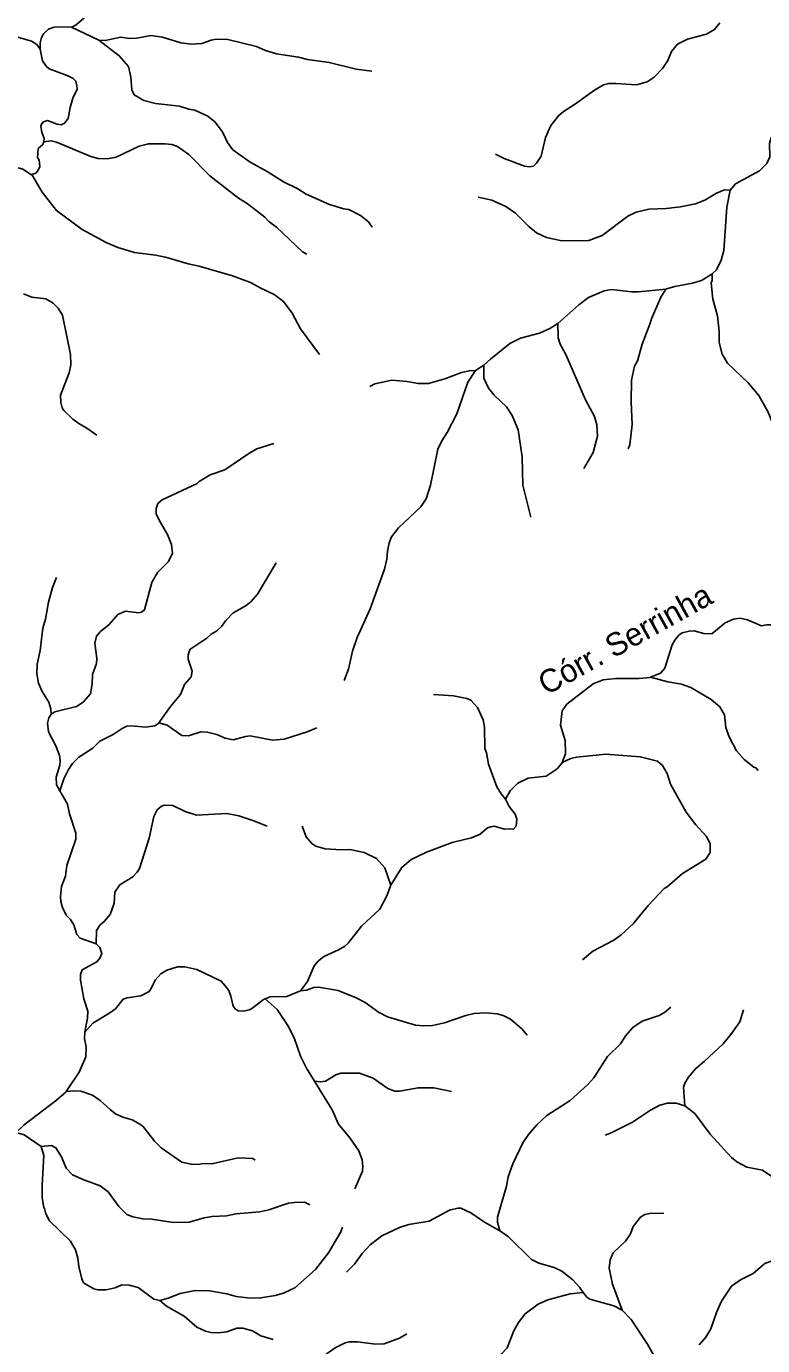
# Model space of a CAD drawing. Extents: x 500 to 555.2, y 9115.7 to 9171.
# Drawn here: x 504.32 to 509.46, y 9134.05 to 9143.26 of the extents above; entities that cross this region are included whole.
import ezdxf
from ezdxf.enums import TextEntityAlignment as Align

# ---------------------------------------------------------------- set-up
doc = ezdxf.new("R2010")
doc.units = 0
doc.header["$LTSCALE"] = 0.064
doc.layers.add('61', color=7, linetype='Continuous')
doc.layers.add('7', color=7, linetype='Continuous', lineweight=25)

msp = doc.modelspace()

# ---------------------------------------------------------------- linework, layer by layer
at = {"layer": '7'}
msp.add_line((507.4544, 9140.8562), (507.5121, 9140.8946), dxfattribs=at)
for points in [[(504.7835, 9143.5318), (504.7727, 9143.4336), (504.7616, 9143.403), (504.7564, 9143.367), (504.7373, 9143.3297), (504.6675, 9143.2695), (504.637, 9143.2549), (504.6357, 9143.2548)], [(502.8542, 9143.412), (502.8891, 9143.4424), (502.9235, 9143.4619), (502.9561, 9143.4585), (503.0448, 9143.4339), (503.1768, 9143.3778), (503.2922, 9143.3451), (503.3952, 9143.3276), (503.4261, 9143.3272), (503.6025, 9143.2914), (503.8938, 9143.275), (504.1004, 9143.2307), (504.3557, 9143.1571), (504.3933, 9143.1335), (504.4178, 9143.1014)], [(504.6357, 9143.2548), (504.5466, 9143.2569), (504.5134, 9143.254), (504.4759, 9143.2395), (504.4425, 9143.2087), (504.4262, 9143.181), (504.4177, 9143.1447), (504.4178, 9143.1014)], [(504.8258, 9143.1638), (504.8224, 9143.1664), (504.6357, 9143.2548)], [(507.5947, 9142.3665), (507.6554, 9142.3373), (507.7964, 9142.2831), (507.8311, 9142.2778), (507.8587, 9142.2846), (507.8808, 9142.3035), (507.9129, 9142.3544), (507.9434, 9142.4832), (507.9815, 9142.5664), (508.0339, 9142.6352), (508.0688, 9142.6652), (508.146, 9142.7133), (508.2855, 9142.815), (508.3482, 9142.8521), (508.3844, 9142.86), (508.434, 9142.8617), (508.5779, 9142.8519), (508.6524, 9142.8725), (508.7014, 9142.906), (508.7605, 9142.9651), (508.796, 9143.0213), (508.8235, 9143.0842), (508.8651, 9143.1352), (508.9348, 9143.1696), (509.066, 9143.2041), (509.1221, 9143.2382), (509.1607, 9143.2833)], [(506.7303, 9142.9473), (506.6227, 9142.9603), (506.4342, 9143.0074), (506.2833, 9143.0277), (506.2203, 9143.0435), (506.0668, 9143.0681), (505.9888, 9143.0918), (505.9264, 9143.1201), (505.7271, 9143.1668), (505.645, 9143.1699), (505.6096, 9143.1634), (505.5439, 9143.139), (505.4704, 9143.1341), (505.3987, 9143.1445), (505.271, 9143.1832), (505.1902, 9143.1962), (505.0907, 9143.1766), (505.0387, 9143.175), (504.9796, 9143.183), (504.8703, 9143.1615), (504.8258, 9143.1638)], [(506.7339, 9141.8583), (506.708, 9141.8957), (506.6532, 9141.9394), (506.5702, 9141.981), (506.5367, 9141.9861), (506.4366, 9142.0163), (506.2724, 9142.0875), (506.2142, 9142.1246), (506.1142, 9142.1731), (506.0009, 9142.2459), (505.8823, 9142.3118), (505.7617, 9142.398), (505.7237, 9142.4478), (505.6896, 9142.5242), (505.6362, 9142.5938), (505.586, 9142.6323), (505.4953, 9142.6744), (505.4554, 9142.6813), (505.3889, 9142.7025), (505.2215, 9142.7212), (505.1397, 9142.7412), (505.073, 9142.7821), (505.0565, 9142.8172), (505.0501, 9142.905), (505.0329, 9142.9794), (504.9686, 9143.0547), (504.8258, 9143.1638)], [(504.4178, 9143.1014), (504.433, 9143.0179), (504.4598, 9142.9782), (504.4804, 9142.9637), (504.605, 9142.9176), (504.6465, 9142.8959), (504.6648, 9142.8775), (504.6735, 9142.8446), (504.6745, 9142.822), (504.6449, 9142.7588), (504.6257, 9142.6926), (504.6124, 9142.6169), (504.5871, 9142.5842), (504.5636, 9142.5732), (504.5361, 9142.5759), (504.468, 9142.6021), (504.4407, 9142.5941), (504.4268, 9142.5756), (504.4221, 9142.5603), (504.4283, 9142.522), (504.4436, 9142.4776), (504.443, 9142.453)], [(509.2319, 9142.1166), (509.2703, 9142.1593), (509.4379, 9142.2499), (509.4886, 9142.3024), (509.5083, 9142.3483), (509.5067, 9142.4422), (509.5184, 9142.4811), (509.5482, 9142.5364), (509.5678, 9142.5559), (509.605, 9142.6124), (509.5976, 9142.764)], [(504.443, 9142.453), (504.4358, 9142.4356), (504.4039, 9142.4064), (504.399, 9142.3432), (504.4089, 9142.3263), (504.4151, 9142.2811), (504.4013, 9142.2505), (504.3857, 9142.2336), (504.3582, 9142.2248)], [(506.2766, 9141.6693), (506.2468, 9141.6864), (506.0667, 9141.8582), (506.0136, 9141.8981), (505.9835, 9141.9283), (505.8604, 9142.0234), (505.8013, 9142.0601), (505.6018, 9142.2167), (505.4549, 9142.365), (505.3754, 9142.4207), (505.336, 9142.4338), (505.2893, 9142.44), (505.172, 9142.4399), (505.1084, 9142.424), (504.9469, 9142.3457), (504.8842, 9142.3352), (504.8222, 9142.338), (504.7714, 9142.3508), (504.5296, 9142.4517), (504.4939, 9142.4599), (504.443, 9142.453)], [(504.3582, 9142.2248), (504.3555, 9142.2239), (504.2955, 9142.2628), (504.2448, 9142.2776), (504.1727, 9142.2695), (504.1004, 9142.2434), (504.0459, 9142.2357), (503.8529, 9142.2404), (503.7609, 9142.2579), (503.7389, 9142.2514), (503.712, 9142.2255), (503.6993, 9142.195)], [(506.3672, 9140.9693), (506.234, 9141.1489), (506.1753, 9141.2575), (506.1147, 9141.3394), (506.0502, 9141.3879), (505.951, 9141.4329), (505.885, 9141.4706), (505.7598, 9141.5167), (505.5269, 9141.5857), (505.4489, 9141.602), (505.2919, 9141.6477), (505.2219, 9141.6627), (505.0742, 9141.6809), (504.9599, 9141.7156), (504.8765, 9141.7502), (504.7096, 9141.8411), (504.5311, 9141.9735), (504.4304, 9142.1025), (504.3582, 9142.2248)], [(507.473, 9142.0674), (507.5686, 9142.0462), (507.6659, 9142.0025), (507.7337, 9141.9548), (507.8278, 9141.8621), (507.8803, 9141.8179), (507.9513, 9141.7859), (508.0569, 9141.7627), (508.2465, 9141.7644), (508.338, 9141.8001), (508.5181, 9141.9341), (508.5765, 9141.9632), (508.6656, 9141.9839), (508.7845, 9141.989), (508.8866, 9142.0002), (508.9904, 9142.0199), (509.0547, 9142.0451), (509.1367, 9142.0943), (509.1921, 9142.118), (509.2319, 9142.1166)], [(509.1062, 9141.5319), (509.1367, 9141.5596), (509.1689, 9141.6283), (509.1886, 9141.6939), (509.2083, 9141.9983), (509.2319, 9142.1166)], [(508.783, 9141.4253), (508.7882, 9141.4259), (508.8449, 9141.4432), (508.9703, 9141.4662), (509.0317, 9141.4841), (509.104, 9141.5299), (509.1062, 9141.5319)], [(509.5587, 9140.3975), (509.5493, 9140.4367), (509.4962, 9140.5665), (509.4322, 9140.6813), (509.3576, 9140.7702), (509.2137, 9140.9077), (509.1757, 9140.9715), (509.1559, 9141.0514), (509.1542, 9141.1301), (509.143, 9141.2388), (509.11, 9141.3553), (509.1001, 9141.4693), (509.1065, 9141.4851), (509.1062, 9141.5319)], [(504.8118, 9140.4053), (504.7434, 9140.4553), (504.6856, 9140.4859), (504.6448, 9140.5163), (504.5823, 9140.5771), (504.571, 9140.5959), (504.5599, 9140.6336), (504.5598, 9140.6854), (504.6184, 9140.8403), (504.6318, 9140.8972), (504.6286, 9140.9683), (504.5728, 9141.2443), (504.5416, 9141.2919), (504.5077, 9141.3258), (504.4563, 9141.3574), (504.3597, 9141.3691), (504.3001, 9141.3911)], [(508.0297, 9141.1854), (508.177, 9141.3153), (508.2444, 9141.3666), (508.3522, 9141.4133), (508.404, 9141.4214), (508.5456, 9141.4051), (508.5922, 9141.4051), (508.783, 9141.4253)], [(508.5198, 9140.3096), (508.5311, 9140.3368), (508.5488, 9140.4794), (508.5408, 9140.6374), (508.5424, 9140.7889), (508.5655, 9140.8877), (508.5865, 9140.9247), (508.6178, 9141.0403), (508.6721, 9141.1793), (508.682, 9141.2184), (508.749, 9141.369), (508.783, 9141.4253)], [(507.5121, 9140.8946), (507.5584, 9140.9355), (507.6938, 9141.0449), (507.7692, 9141.0832), (507.902, 9141.1179), (507.9727, 9141.1499), (508.0297, 9141.1854)], [(508.2108, 9140.172), (508.276, 9140.2852), (508.306, 9140.3979), (508.3012, 9140.4767), (508.2864, 9140.5357), (508.2231, 9140.6526), (508.0863, 9140.9688), (508.0449, 9141.0408), (508.0306, 9141.0842), (508.0297, 9141.1854)], [(506.5388, 9138.6917), (506.5674, 9138.7709), (506.5975, 9138.8974), (506.6296, 9138.9934), (506.7204, 9139.1919), (506.8196, 9139.47), (506.8364, 9139.539), (506.8399, 9139.5948), (506.8514, 9139.6531), (506.8696, 9139.6947), (506.9179, 9139.7585), (507.0726, 9139.9059), (507.1095, 9139.9603), (507.1409, 9140.0573), (507.193, 9140.3075), (507.2194, 9140.3665), (507.2563, 9140.4243), (507.3252, 9140.5554), (507.4021, 9140.7746), (507.4544, 9140.8562)], [(506.7178, 9140.7441), (506.7525, 9140.7639), (506.8719, 9140.7883), (506.9775, 9140.7801), (507.0549, 9140.7672), (507.1272, 9140.7669), (507.2413, 9140.7992), (507.3568, 9140.8438), (507.4105, 9140.8556), (507.4544, 9140.8562)], [(507.8418, 9139.8321), (507.7861, 9140.0574), (507.7812, 9140.253), (507.7533, 9140.4421), (507.7107, 9140.5424), (507.6712, 9140.603), (507.5855, 9140.6854), (507.5452, 9140.7328), (507.5122, 9140.8038), (507.5121, 9140.8946)], [(506.047, 9140.3466), (505.9295, 9140.3092), (505.872, 9140.2782), (505.7055, 9140.164), (505.6029, 9140.1273), (505.5264, 9140.0807), (505.5134, 9140.0678), (505.2678, 9139.9529), (505.239, 9139.9271), (505.2258, 9139.8927), (505.2261, 9139.8554), (505.2487, 9139.8077), (505.3056, 9139.7129), (505.3325, 9139.6428), (505.3405, 9139.5809), (505.3121, 9139.5233), (505.2356, 9139.4465), (505.1954, 9139.3764), (505.1449, 9139.1858), (505.124, 9139.1695), (505.1056, 9139.1648), (505.0125, 9139.1757), (504.9595, 9139.1525), (504.8976, 9139.0825), (504.8381, 9139.0338), (504.8091, 9139.0026), (504.7977, 9138.9539), (504.8122, 9138.8462), (504.8091, 9138.8117), (504.7829, 9138.7347), (504.7795, 9138.6665), (504.7675, 9138.5997), (504.7161, 9138.5416), (504.6708, 9138.5102), (504.5182, 9138.4737), (504.4946, 9138.4582)], [(506.0626, 9139.5151), (505.9326, 9139.2958), (505.8895, 9139.2429), (505.8533, 9139.216), (505.7624, 9139.1631), (505.7124, 9139.1108), (505.6825, 9139.0685), (505.6508, 9139.0384), (505.6098, 9139.0153), (505.5798, 9138.9873), (505.4602, 9138.9078), (505.4505, 9138.8686), (505.4505, 9138.8425), (505.4779, 9138.7583), (505.4716, 9138.7189), (505.423, 9138.6647), (505.3968, 9138.5949), (505.3258, 9138.51), (505.2447, 9138.3963)], [(504.5311, 9139.4113), (504.5035, 9139.3412), (504.476, 9139.2393), (504.4547, 9139.1204), (504.4347, 9139.0582), (504.4174, 9138.9011), (504.3957, 9138.8063), (504.3941, 9138.738), (504.4057, 9138.675), (504.4311, 9138.6146), (504.4776, 9138.5411), (504.4908, 9138.4952), (504.4946, 9138.4582)], [(509.5831, 9139.0479), (509.5322, 9139.0807), (509.4851, 9139.0804), (509.4502, 9139.0732), (509.3532, 9139.1149), (509.3018, 9139.1269), (509.2553, 9139.1196), (509.198, 9139.0951), (509.1032, 9139.0186), (509.049, 9139.0215), (508.9813, 9139.0381), (508.9458, 9139.038), (508.8977, 9139.0254), (508.8733, 9139.0081), (508.8451, 9138.9744), (508.8278, 9138.9413), (508.7759, 9138.7776), (508.747, 9138.7431), (508.675, 9138.7146)], [(508.675, 9138.7146), (508.6731, 9138.7139), (508.5977, 9138.7073), (508.4342, 9138.7068), (508.3469, 9138.6971), (508.2767, 9138.6691), (508.093, 9138.5264), (508.0587, 9138.4803), (508.0472, 9138.3815), (508.0817, 9138.273), (508.0832, 9138.1815), (508.059, 9138.1207)], [(509.4283, 9138.0652), (509.4112, 9138.0833), (509.3963, 9138.0875), (509.33, 9138.1405), (509.2763, 9138.2015), (509.2219, 9138.3037), (509.2015, 9138.3653), (509.1915, 9138.4517), (509.161, 9138.5094), (509.1005, 9138.5588), (508.9573, 9138.6445), (508.8922, 9138.6678), (508.7962, 9138.6836), (508.675, 9138.7146)], [(507.1607, 9138.5958), (507.3005, 9138.5857), (507.3947, 9138.5672), (507.4226, 9138.5541), (507.4696, 9138.5051), (507.5084, 9138.4177), (507.5184, 9138.3658), (507.5191, 9138.2167), (507.5317, 9138.1866), (507.5451, 9138.1081), (507.6042, 9137.9507), (507.6333, 9137.902), (507.665, 9137.8641)], [(504.4946, 9138.4582), (504.4935, 9138.4575), (504.478, 9138.4309), (504.4679, 9138.3953), (504.4759, 9138.3352), (504.5285, 9138.2328), (504.5513, 9138.1679), (504.5563, 9138.135), (504.5531, 9138.1016), (504.5292, 9138.0172), (504.5303, 9137.9645), (504.5545, 9137.9221)], [(505.2447, 9138.3963), (505.2439, 9138.3951), (505.2181, 9138.3771), (505.1509, 9138.3658), (505.0558, 9138.377), (505.0217, 9138.3735), (504.9882, 9138.3582), (504.9261, 9138.3156), (504.8321, 9138.2688), (504.7838, 9138.221), (504.6872, 9138.1571), (504.6434, 9138.1119), (504.6155, 9138.072), (504.5828, 9138.0064), (504.5545, 9137.9221)], [(506.3465, 9138.3628), (506.2793, 9138.333), (506.12, 9138.2826), (506.038, 9138.2768), (505.8827, 9138.305), (505.8493, 9138.3021), (505.764, 9138.2787), (505.7078, 9138.2888), (505.6495, 9138.3162), (505.5833, 9138.3328), (505.5373, 9138.3343), (505.452, 9138.3051), (505.4051, 9138.3083), (505.3025, 9138.3795), (505.2447, 9138.3963)], [(508.2018, 9136.7432), (508.2728, 9136.8021), (508.421, 9136.8796), (508.4708, 9136.9164), (508.5559, 9136.9932), (508.6593, 9137.1227), (508.7704, 9137.2403), (508.792, 9137.2523), (508.8992, 9137.3459), (509.0619, 9137.4451), (509.0932, 9137.4906), (509.0934, 9137.5543), (509.0635, 9137.6066), (508.9921, 9137.6845), (508.9248, 9137.7739), (508.815, 9137.9694), (508.793, 9138.0431), (508.7605, 9138.0982), (508.725, 9138.1289), (508.6041, 9138.1606), (508.364, 9138.1771), (508.1607, 9138.1577), (508.1208, 9138.149), (508.059, 9138.1207)], [(508.059, 9138.1207), (508.0585, 9138.1188), (508.024, 9138.0759), (507.9479, 9138.025), (507.8213, 9138.0114), (507.7499, 9137.9761), (507.6964, 9137.9232), (507.6649, 9137.8646), (507.665, 9137.8641)], [(504.5545, 9137.9221), (504.607, 9137.83), (504.6221, 9137.7605), (504.6648, 9137.6276), (504.6647, 9137.5855), (504.6028, 9137.401), (504.5924, 9137.3274), (504.566, 9137.2537), (504.5582, 9137.1837), (504.5599, 9137.1496), (504.572, 9137.1071), (504.5977, 9137.0544), (504.6289, 9137.0249), (504.6513, 9136.9864), (504.672, 9136.9196), (504.6949, 9136.8941), (504.8064, 9136.8532)], [(506.0003, 9137.6749), (505.9015, 9137.716), (505.8029, 9137.7469), (505.7196, 9137.7649), (505.5081, 9137.7524), (505.4278, 9137.7774), (505.3418, 9137.8208), (505.2836, 9137.8226), (505.2629, 9137.8146), (505.2341, 9137.7898), (505.2096, 9137.7441), (505.1767, 9137.5913), (505.111, 9137.3805), (505.094, 9137.3532), (505.0632, 9137.3208), (504.9716, 9137.2666), (504.9372, 9137.2138), (504.9335, 9137.1373), (504.9047, 9137.0596), (504.8643, 9137.0103), (504.8354, 9136.986), (504.811, 9136.9463), (504.8064, 9136.8532)], [(507.665, 9137.8641), (507.6903, 9137.8135), (507.7325, 9137.7589), (507.7434, 9137.7243), (507.7379, 9137.6765), (507.7194, 9137.6548), (507.694, 9137.6558), (507.6573, 9137.6554), (507.5851, 9137.6765), (507.5612, 9137.6713), (507.5381, 9137.6647), (507.4865, 9137.6198), (507.4263, 9137.5929), (507.2925, 9137.5619), (507.112, 9137.493), (507.0064, 9137.4435), (506.9399, 9137.388), (506.8658, 9137.2688), (506.8633, 9137.2632)], [(506.2449, 9137.6747), (506.2741, 9137.6007), (506.312, 9137.5534), (506.3399, 9137.5354), (506.4054, 9137.5161), (506.5182, 9137.5095), (506.5786, 9137.5124), (506.6778, 9137.4922), (506.7643, 9137.4503), (506.8217, 9137.3846), (506.8633, 9137.2632)], [(506.8633, 9137.2632), (506.8363, 9137.1882), (506.7874, 9137.0967), (506.6581, 9136.9784), (506.5668, 9136.8595), (506.5433, 9136.8374), (506.4991, 9136.8109), (506.3965, 9136.7654), (506.3587, 9136.7348), (506.3298, 9136.6992), (506.2831, 9136.5919), (506.2333, 9136.5259)], [(504.8064, 9136.8532), (504.8321, 9136.8294), (504.8465, 9136.786), (504.8335, 9136.7549), (504.8127, 9136.7292), (504.7088, 9136.6722), (504.698, 9136.6399), (504.6992, 9136.5991), (504.7209, 9136.4705), (504.7499, 9136.3848), (504.747, 9136.334), (504.7389, 9136.2891), (504.7274, 9136.2382)], [(505.9879, 9136.471), (505.9749, 9136.4663), (505.9009, 9136.4063), (505.8779, 9136.3938), (505.8333, 9136.3827), (505.7992, 9136.3857), (505.7786, 9136.3993), (505.7642, 9136.4185), (505.7473, 9136.4875), (505.7324, 9136.5278), (505.7083, 9136.5608), (505.6805, 9136.5926), (505.5096, 9136.6748), (505.4252, 9136.6925), (505.3741, 9136.694), (505.3011, 9136.6696)], [(505.3011, 9136.6696), (505.2597, 9136.6445), (505.2189, 9136.6008), (505.1941, 9136.5459), (505.1773, 9136.5215), (505.1201, 9136.4906), (505.0237, 9136.4762), (504.9956, 9136.467), (504.9424, 9136.3996), (504.8966, 9136.3665), (504.7839, 9136.2996), (504.7274, 9136.2382)], [(506.2333, 9136.5259), (506.138, 9136.4861), (506.0215, 9136.483), (505.9879, 9136.471)], [(507.8156, 9136.2173), (507.7784, 9136.2607), (507.6988, 9136.3271), (507.6483, 9136.353), (507.6069, 9136.3662), (507.5239, 9136.3727), (507.4454, 9136.3677), (507.3866, 9136.3543), (507.2393, 9136.302), (507.1556, 9136.2833), (507.0909, 9136.2809), (507.0359, 9136.2854), (506.8398, 9136.3432), (506.7785, 9136.3763), (506.6839, 9136.4432), (506.6221, 9136.4773), (506.4953, 9136.5285), (506.3601, 9136.5516), (506.3265, 9136.5479), (506.2748, 9136.5301), (506.2333, 9136.5259)], [(506.3307, 9135.8962), (506.2751, 9135.9862), (506.2334, 9136.0696), (506.1928, 9136.1904), (506.1491, 9136.2775), (506.0708, 9136.3951), (505.9879, 9136.471)], [(508.8172, 9136.4111), (508.7735, 9136.3744), (508.7371, 9136.3537), (508.6179, 9136.3135), (508.5518, 9136.2705), (508.505, 9136.214), (508.4676, 9136.1568), (508.377, 9136.0664), (508.2795, 9135.9184), (508.2389, 9135.8724), (508.1153, 9135.7605), (507.9536, 9135.6559), (507.8829, 9135.5903), (507.8243, 9135.5234), (507.7845, 9135.4637), (507.7143, 9135.3185), (507.6829, 9135.2277), (507.6713, 9135.1622), (507.6076, 9134.9463), (507.6091, 9134.9095), (507.6255, 9134.851)], [(509.3257, 9136.3925), (509.2998, 9136.3098), (509.2374, 9136.2213), (509.1841, 9136.1566), (509.0537, 9136.0345), (508.9894, 9135.9814), (508.9406, 9135.9227), (508.9164, 9135.8822), (508.9065, 9135.8537), (508.9148, 9135.7235)], [(504.7274, 9136.2382), (504.7256, 9136.1906), (504.7368, 9136.1359), (504.7352, 9136.0639), (504.6879, 9135.9569), (504.5983, 9135.823)], [(507.2868, 9135.8241), (507.1651, 9135.8477), (507.0557, 9135.8477), (506.9238, 9135.8263), (506.8928, 9135.8264), (506.8431, 9135.8446), (506.7396, 9135.915), (506.6456, 9135.9511), (506.5156, 9135.951), (506.481, 9135.939), (506.4078, 9135.8954), (506.3739, 9135.8904), (506.3307, 9135.8962)], [(506.6129, 9135.1439), (506.6657, 9135.2678), (506.669, 9135.2993), (506.6643, 9135.3453), (506.6396, 9135.4082), (506.5772, 9135.5002), (506.4987, 9135.5959), (506.4551, 9135.6948), (506.3307, 9135.8962)], [(504.5983, 9135.823), (504.5971, 9135.8212), (504.5296, 9135.7616), (504.3051, 9135.5896), (504.2502, 9135.5373)], [(505.9183, 9135.3435), (505.9017, 9135.3541), (505.7993, 9135.3589), (505.6155, 9135.318), (505.5576, 9135.3196), (505.5189, 9135.3131), (505.4704, 9135.3145), (505.4048, 9135.3288), (505.2603, 9135.4292), (505.2153, 9135.4751), (505.1322, 9135.5804), (505.1016, 9135.603), (505.0584, 9135.6247), (504.993, 9135.6447), (504.943, 9135.6677), (504.9046, 9135.6964), (504.8364, 9135.7612), (504.7812, 9135.7969), (504.7008, 9135.8247), (504.6495, 9135.8265), (504.5983, 9135.823)], [(508.3606, 9135.5188), (508.3981, 9135.5318), (508.551, 9135.6077), (508.6752, 9135.692), (508.7402, 9135.7268), (508.7951, 9135.7411), (508.8546, 9135.7411), (508.9148, 9135.7235)], [(508.9148, 9135.7235), (508.9856, 9135.6685), (509.0914, 9135.5251), (509.2423, 9135.3627), (509.2783, 9135.3316), (509.3494, 9135.2935), (509.4576, 9135.2735), (509.5297, 9135.2245), (509.6164, 9135.0528), (509.6632, 9134.991), (509.726, 9134.9246), (509.8067, 9134.8019), (509.8772, 9134.6641), (509.902, 9134.5756), (509.9347, 9134.5385), (509.9437, 9134.5153)], [(504.4244, 9135.4394), (504.304, 9135.5213), (504.2502, 9135.5373)], [(506.2982, 9135.0327), (506.261, 9135.0506), (506.1908, 9135.049), (506.1509, 9135.0424), (506.013, 9134.9966), (505.9494, 9134.9837), (505.784, 9134.9687), (505.7178, 9134.9555), (505.6161, 9134.9505), (505.5616, 9134.941), (505.4559, 9134.9115), (505.3438, 9134.908), (505.1967, 9134.9324), (505.1325, 9134.9339), (505.0623, 9134.9473), (505.0219, 9134.9642), (504.9646, 9135.02), (504.8919, 9135.1234), (504.8352, 9135.1653), (504.7208, 9135.2059), (504.6426, 9135.2418), (504.5992, 9135.2875), (504.5662, 9135.3671), (504.5264, 9135.4297), (504.4967, 9135.4459), (504.4244, 9135.4394)], [(505.2514, 9134.3649), (505.2095, 9134.3719), (505.1002, 9134.4537), (505.0381, 9134.4717), (504.9867, 9134.472), (504.9397, 9134.4533), (504.8773, 9134.4388), (504.8196, 9134.4388), (504.7909, 9134.445), (504.7193, 9134.4871), (504.707, 9134.5141), (504.6863, 9134.6006), (504.6798, 9134.6588), (504.6634, 9134.7179), (504.6286, 9134.7783), (504.481, 9134.9211), (504.4555, 9134.9684), (504.4479, 9135.0061), (504.4417, 9135.0138), (504.4318, 9135.0802), (504.4318, 9135.1694), (504.4431, 9135.3751), (504.4244, 9135.4394)], [(506.5545, 9134.5627), (506.6109, 9134.6184), (506.665, 9134.6922), (506.7201, 9134.7521), (506.8018, 9134.8152), (506.9244, 9134.8732), (506.9888, 9134.8934), (507.1324, 9134.917), (507.2735, 9134.995), (507.3304, 9135.0077), (507.352, 9135.0076), (507.4224, 9134.9759), (507.5165, 9134.9118), (507.6255, 9134.851)], [(508.7684, 9134.9724), (508.6703, 9134.9718), (508.6363, 9134.9632), (508.6058, 9134.9464), (508.5547, 9134.8813), (508.5354, 9134.8303), (508.5016, 9134.7789), (508.4165, 9134.6967), (508.3951, 9134.6476), (508.3885, 9134.5884), (508.4099, 9134.4783), (508.479, 9134.296)], [(506.5266, 9134.8752), (506.5147, 9134.8423), (506.4292, 9134.6959), (506.3378, 9134.5799), (506.1935, 9134.4526), (506.1152, 9134.4144), (506.0573, 9134.3978), (505.9565, 9134.3822), (505.8818, 9134.3798), (505.784, 9134.3928), (505.7184, 9134.4107), (505.5986, 9134.4319), (505.4975, 9134.4338), (505.3935, 9134.4128), (505.3096, 9134.3809), (505.2514, 9134.3649)], [(507.6255, 9134.851), (507.6294, 9134.8488), (507.686, 9134.8092), (507.8464, 9134.649), (507.8975, 9134.6236), (508.003, 9134.5935), (508.0573, 9134.5696), (508.135, 9134.5082), (508.1813, 9134.4569), (508.2073, 9134.4207)], [(509.0154, 9134.0535), (509.0618, 9134.1086), (509.096, 9134.167), (509.1356, 9134.2793), (509.1706, 9134.3584), (509.2424, 9134.4645), (509.3045, 9134.509), (509.3936, 9134.552), (509.4729, 9134.6211), (509.543, 9134.6471), (509.5916, 9134.6536), (509.6899, 9134.6276), (509.7744, 9134.5969), (509.8786, 9134.5404), (509.9437, 9134.5153)], [(506.9735, 9133.2337), (507.0117, 9133.3245), (507.0933, 9133.4292), (507.1538, 9133.4801), (507.2039, 9133.5072), (507.2573, 9133.549), (507.3319, 9133.6914), (507.3565, 9133.726), (507.46, 9133.7911), (507.5645, 9133.9348), (507.5832, 9133.9536), (507.6341, 9133.9882), (507.6757, 9134.0331), (507.7227, 9134.1523), (507.7551, 9134.2108), (507.8006, 9134.2709), (507.8915, 9134.3379), (507.9585, 9134.3682), (508.1166, 9134.4104), (508.2073, 9134.4207)], [(508.2073, 9134.4207), (508.2314, 9134.3873), (508.2517, 9134.3737), (508.4203, 9134.3274), (508.479, 9134.296)], [(506.0437, 9134.0916), (505.9578, 9134.1173), (505.8987, 9134.1517), (505.8305, 9134.1713), (505.7894, 9134.1696), (505.7188, 9134.1439), (505.6602, 9134.1371), (505.6095, 9134.1403), (505.5708, 9134.1505), (505.5097, 9134.1765), (505.4209, 9134.255), (505.2979, 9134.324), (505.2514, 9134.3649)], [(508.479, 9134.296), (508.5422, 9134.232), (508.6548, 9134.0585), (508.7211, 9133.9427)], [(506.9757, 9134.1316), (506.9255, 9134.0996), (506.8163, 9134.0616), (506.7577, 9134.0599), (506.631, 9134.0761), (506.5743, 9134.076), (506.546, 9134.0675), (506.4762, 9134.0323), (506.4024, 9133.982), (506.3389, 9133.9184), (506.2222, 9133.823), (506.1828, 9133.7828), (506.0933, 9133.6573)]]:
    msp.add_lwpolyline(points, dxfattribs=at)

# ---------------------------------------------------------------- texts
at = {"layer": '61'}
msp.add_text('Córr. Serrinha', height=0.16, rotation=29.055, dxfattribs=at).set_placement((508.5365, 9138.912), align=Align.CENTER)

doc.saveas('drawing.dxf')
